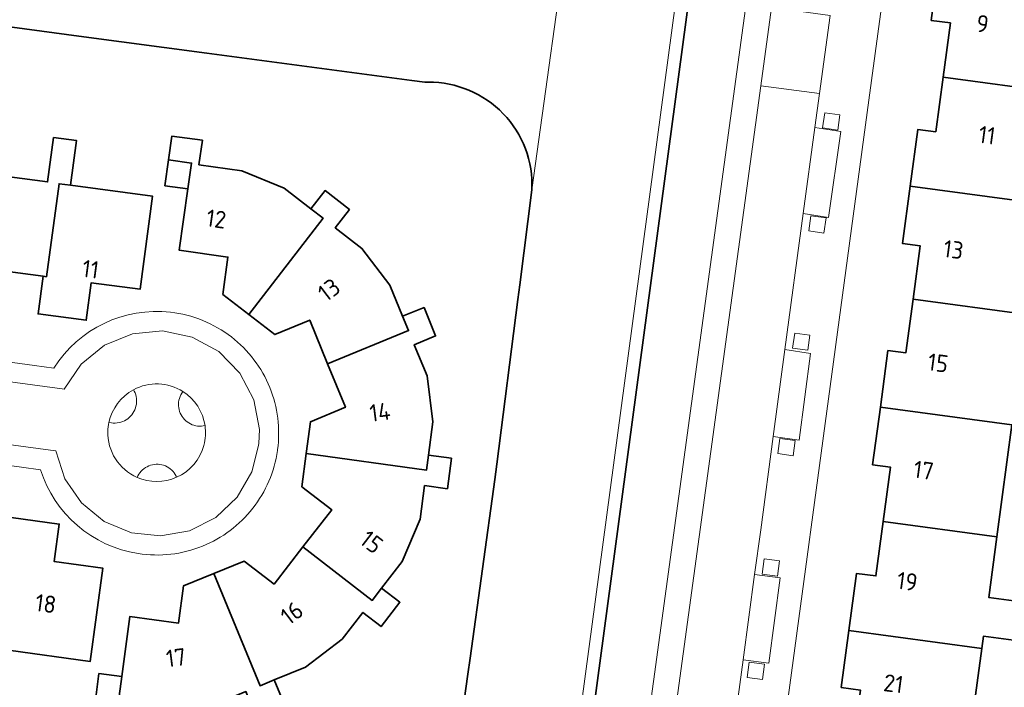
# Model space of a CAD drawing. Extents: x 150256 to 156914, y 461459 to 469481.
# Tile 615 of 656: x 154317 to 154393, y 468262 to 468315. Entities that reach past the tile are written whole.
import ezdxf
from ezdxf.enums import TextEntityAlignment as Align

# ---------------------------------------------------------------- set-up
doc = ezdxf.new("R2010")
doc.units = 0
doc.header["$LTSCALE"] = 0.75
for name, color, linetype, lineweight in [('B-RO-GK-BESCHOEIING-G', 251, 'GK-BESCHOEIING', 35), ('B-RO-GR-BEPLANTING_CULTUUR_BODEMBEDEKKER-GV', 251, 'CONTINUOUS', 18), ('B-RO-GR-GROENVOORZIENING-GV', 251, 'CONTINUOUS', 18), ('B-RO-OG-BEBOUWING-GV', 6, 'CONTINUOUS', 35), ('B-RO-OG-BEBOUWING-T18', 1, 'CONTINUOUS', 18), ('B-RO-OG-TERREIN_CULTUURSCHEIDING-GV', 251, 'CONTINUOUS', 18), ('B-RO-OG-WATER_SLOOT-GV', 251, 'CONTINUOUS', 18), ('B-RO-VH-VERHARDING_BETONSTRAATSTEEN-GV', 251, 'CONTINUOUS', 18)]:
    doc.layers.add(name, color=color, linetype=linetype, lineweight=lineweight)
doc.styles.add('NLCS-ISO-M200-T18', font='NLCS-ISO.ttf', dxfattribs={"height": 360})
doc.linetypes.add('GK-BESCHOEIING', pattern='A,30,-5,[1,NLCS.SHX,S=1,R=0,X=0,Y=0],-5', length=40)

msp = doc.modelspace()

# ---------------------------------------------------------------- linework, layer by layer
at = {"layer": 'B-RO-GK-BESCHOEIING-G'}
for points in [[(154378.689, 468389.137), (154358.384, 468237.805), (154340.823, 468105.216), (154328.358, 468092.75)], [(154378.689, 468389.137), (154358.384, 468237.805), (154340.823, 468105.216), (154328.358, 468092.75)], [(154314.15, 468314.201), (154321.314, 468313.247)], [(154314.15, 468314.201), (154321.314, 468313.247)], [(154321.314, 468313.247), (154331.301, 468311.915)], [(154321.314, 468313.247), (154331.301, 468311.915)], [(154331.301, 468311.915), (154347.285, 468309.776)], [(154331.301, 468311.915), (154347.285, 468309.776)], [(154347.285, 468309.776), (154348.28, 468309.643)], [(154347.285, 468309.776), (154348.28, 468309.643)], [(154348.561, 468309.649), (154348.28, 468309.643)], [(154348.561, 468309.649), (154348.28, 468309.643)], [(154356.636, 468301.265), (154355.693, 468293.858)], [(154356.636, 468301.265), (154355.693, 468293.858)], [(154355.693, 468293.858), (154355.546, 468292.7)], [(154355.693, 468293.858), (154355.546, 468292.7)], [(154355.546, 468292.7), (154353.911, 468279.857)], [(154355.546, 468292.7), (154353.911, 468279.857)], [(154353.911, 468279.857), (154353.759, 468278.662)], [(154353.911, 468279.857), (154353.759, 468278.662)], [(154353.759, 468278.662), (154351.825, 468264.726)], [(154353.759, 468278.662), (154351.825, 468264.726)], [(154351.825, 468264.726), (154351.654, 468263.492)], [(154351.825, 468264.726), (154351.654, 468263.492)], [(154351.654, 468263.492), (154350.951, 468258.433)], [(154351.654, 468263.492), (154350.951, 468258.433)]]:
    msp.add_lwpolyline(points, dxfattribs=at)
msp.add_lwpolyline([(154356.636, 468301.265, 0.429735), (154348.561, 468309.649)], format="xyb", dxfattribs=at)
msp.add_lwpolyline([(154356.636, 468301.265, 0.429735), (154348.561, 468309.649)], format="xyb", dxfattribs=at)
at = {"layer": 'B-RO-GR-BEPLANTING_CULTUUR_BODEMBEDEKKER-GV'}
for points in [[(154325.573, 468285.665, 0.219856), (154323.654, 468283.113)], [(154325.573, 468285.665, 0.219856), (154323.654, 468283.113)], [(154331.149, 468282.869, 0.21742), (154329.426, 468285.524)], [(154331.149, 468282.869, 0.21742), (154329.426, 468285.524)], [(154325.858, 468278.829, 0.21092), (154328.935, 468278.842)], [(154325.858, 468278.829, 0.21092), (154328.935, 468278.842)]]:
    msp.add_lwpolyline(points, format="xyb", dxfattribs=at)
for points in [[(154323.654, 468283.113), (154323.847, 468283.077), (154323.997, 468283.063), (154324.147, 468283.062), (154324.296, 468283.074), (154324.444, 468283.099), (154324.589, 468283.136), (154324.731, 468283.186), (154324.867, 468283.248), (154324.998, 468283.322), (154325.121, 468283.407), (154325.237, 468283.502), (154325.344, 468283.607), (154325.442, 468283.72), (154325.53, 468283.842), (154325.606, 468283.971), (154325.672, 468284.106), (154325.725, 468284.246), (154325.766, 468284.391), (154325.794, 468284.538), (154325.809, 468284.687), (154325.812, 468284.837), (154325.801, 468284.986), (154325.777, 468285.134), (154325.741, 468285.28), (154325.692, 468285.422), (154325.632, 468285.559), (154325.573, 468285.665)], [(154323.654, 468283.113), (154323.847, 468283.077), (154323.997, 468283.063), (154324.147, 468283.062), (154324.296, 468283.074), (154324.444, 468283.099), (154324.589, 468283.136), (154324.731, 468283.186), (154324.867, 468283.248), (154324.998, 468283.322), (154325.121, 468283.407), (154325.237, 468283.502), (154325.344, 468283.607), (154325.442, 468283.72), (154325.53, 468283.842), (154325.606, 468283.971), (154325.672, 468284.106), (154325.725, 468284.246), (154325.766, 468284.391), (154325.794, 468284.538), (154325.809, 468284.687), (154325.812, 468284.837), (154325.801, 468284.986), (154325.777, 468285.134), (154325.741, 468285.28), (154325.692, 468285.422), (154325.632, 468285.559), (154325.573, 468285.665)], [(154329.426, 468285.524), (154329.335, 468285.392), (154329.263, 468285.264), (154329.202, 468285.13), (154329.153, 468284.991), (154329.117, 468284.849), (154329.093, 468284.704), (154329.082, 468284.557), (154329.083, 468284.411), (154329.098, 468284.264), (154329.125, 468284.12), (154329.165, 468283.978), (154329.217, 468283.841), (154329.281, 468283.709), (154329.356, 468283.582), (154329.442, 468283.463), (154329.538, 468283.352), (154329.643, 468283.249), (154329.757, 468283.156), (154329.878, 468283.074), (154330.007, 468283.002), (154330.141, 468282.942), (154330.279, 468282.894), (154330.422, 468282.858), (154330.567, 468282.834), (154330.714, 468282.824), (154330.861, 468282.826), (154331.007, 468282.841), (154331.149, 468282.869)], [(154329.426, 468285.524), (154329.335, 468285.392), (154329.263, 468285.264), (154329.202, 468285.13), (154329.153, 468284.991), (154329.117, 468284.849), (154329.093, 468284.704), (154329.082, 468284.557), (154329.083, 468284.411), (154329.098, 468284.264), (154329.125, 468284.12), (154329.165, 468283.978), (154329.217, 468283.841), (154329.281, 468283.709), (154329.356, 468283.582), (154329.442, 468283.463), (154329.538, 468283.352), (154329.643, 468283.249), (154329.757, 468283.156), (154329.878, 468283.074), (154330.007, 468283.002), (154330.141, 468282.942), (154330.279, 468282.894), (154330.422, 468282.858), (154330.567, 468282.834), (154330.714, 468282.824), (154330.861, 468282.826), (154331.007, 468282.841), (154331.149, 468282.869)], [(154328.935, 468278.842), (154328.898, 468278.925), (154328.827, 468279.055), (154328.745, 468279.177), (154328.652, 468279.292), (154328.549, 468279.399), (154328.437, 468279.495), (154328.317, 468279.582), (154328.19, 468279.657), (154328.057, 468279.722), (154327.919, 468279.774), (154327.776, 468279.813), (154327.631, 468279.84), (154327.484, 468279.854), (154327.336, 468279.855), (154327.188, 468279.843), (154327.043, 468279.817), (154326.9, 468279.779), (154326.761, 468279.729), (154326.627, 468279.667), (154326.499, 468279.592), (154326.378, 468279.507), (154326.265, 468279.412), (154326.161, 468279.307), (154326.067, 468279.193), (154325.983, 468279.071), (154325.91, 468278.943), (154325.858, 468278.829)], [(154328.935, 468278.842), (154328.898, 468278.925), (154328.827, 468279.055), (154328.745, 468279.177), (154328.652, 468279.292), (154328.549, 468279.399), (154328.437, 468279.495), (154328.317, 468279.582), (154328.19, 468279.657), (154328.057, 468279.722), (154327.919, 468279.774), (154327.776, 468279.813), (154327.631, 468279.84), (154327.484, 468279.854), (154327.336, 468279.855), (154327.188, 468279.843), (154327.043, 468279.817), (154326.9, 468279.779), (154326.761, 468279.729), (154326.627, 468279.667), (154326.499, 468279.592), (154326.378, 468279.507), (154326.265, 468279.412), (154326.161, 468279.307), (154326.067, 468279.193), (154325.983, 468279.071), (154325.91, 468278.943), (154325.858, 468278.829)]]:
    msp.add_lwpolyline(points, dxfattribs=at)
at = {"layer": 'B-RO-GR-GROENVOORZIENING-GV'}
for points in [[(154379.31, 468306.08), (154380.499, 468305.919), (154380.659, 468307.108), (154379.47, 468307.269)], [(154379.31, 468306.08), (154380.499, 468305.919), (154380.659, 468307.108), (154379.47, 468307.269)], [(154378.225, 468298.047), (154379.414, 468297.887), (154379.574, 468299.076), (154378.385, 468299.236)], [(154378.225, 468298.047), (154379.414, 468297.887), (154379.574, 468299.076), (154378.385, 468299.236)], [(154376.973, 468288.901), (154378.162, 468288.741), (154378.322, 468289.93), (154377.133, 468290.09)], [(154376.973, 468288.901), (154378.162, 468288.741), (154378.322, 468289.93), (154377.133, 468290.09)], [(154375.825, 468280.681), (154377.014, 468280.521), (154377.174, 468281.71), (154375.985, 468281.87)], [(154375.825, 468280.681), (154377.014, 468280.521), (154377.174, 468281.71), (154375.985, 468281.87)], [(154374.591, 468271.29), (154375.78, 468271.13), (154375.94, 468272.319), (154374.751, 468272.479)], [(154374.591, 468271.29), (154375.78, 468271.13), (154375.94, 468272.319), (154374.751, 468272.479)], [(154373.426, 468263.239), (154374.615, 468263.079), (154374.775, 468264.268), (154373.586, 468264.428)], [(154373.426, 468263.239), (154374.615, 468263.079), (154374.775, 468264.268), (154373.586, 468264.428)]]:
    msp.add_lwpolyline(points, close=True, dxfattribs=at)
at = {"layer": 'B-RO-OG-BEBOUWING-GV'}
for points in [[(154398.74, 468317.511), (154388.385, 468318.932), (154387.783, 468314.469), (154389.279, 468314.266), (154388.709, 468310.049), (154397.572, 468308.855)], [(154398.74, 468317.511), (154388.385, 468318.932), (154387.783, 468314.469), (154389.279, 468314.266), (154388.709, 468310.049), (154397.572, 468308.855)], [(154386.145, 468301.536), (154396.399, 468300.154), (154397.572, 468308.855), (154388.709, 468310.049), (154388.132, 468305.783), (154386.744, 468305.969)], [(154386.145, 468301.536), (154396.399, 468300.154), (154397.572, 468308.855), (154388.709, 468310.049), (154388.132, 468305.783), (154386.744, 468305.969)], [(154313.504, 468302.586), (154312.663, 468302.699), (154311.681, 468295.441), (154311.423, 468295.476), (154311.026, 468292.543), (154314.75, 468292.04), (154315.146, 468294.971), (154318.525, 468294.516), (154318.78, 468294.482), (154319.767, 468301.734), (154320.662, 468301.614), (154321.128, 468305.089), (154319.335, 468305.332), (154318.866, 468301.866)], [(154313.504, 468302.586), (154312.663, 468302.699), (154311.681, 468295.441), (154311.423, 468295.476), (154311.026, 468292.543), (154314.75, 468292.04), (154315.146, 468294.971), (154318.525, 468294.516), (154318.78, 468294.482), (154319.767, 468301.734), (154320.662, 468301.614), (154321.128, 468305.089), (154319.335, 468305.332), (154318.866, 468301.866)], [(154339.403, 468299.771), (154337.323, 468301.379), (154334.009, 468302.746), (154330.673, 468303.215), (154330.94, 468305.116), (154328.566, 468305.444), (154328.307, 468303.592), (154330.095, 468303.345), (154329.811, 468301.321), (154329.142, 468296.548), (154332.939, 468296.017), (154332.537, 468293.097), (154334.564, 468291.534), (154340.357, 468299.033)], [(154339.403, 468299.771), (154337.323, 468301.379), (154334.009, 468302.746), (154330.673, 468303.215), (154330.94, 468305.116), (154328.566, 468305.444), (154328.307, 468303.592), (154330.095, 468303.345), (154329.811, 468301.321), (154329.142, 468296.548), (154332.939, 468296.017), (154332.537, 468293.097), (154334.564, 468291.534), (154340.357, 468299.033)], [(154329.811, 468301.321), (154330.095, 468303.345), (154328.307, 468303.592), (154328.025, 468301.572)], [(154329.811, 468301.321), (154330.095, 468303.345), (154328.307, 468303.592), (154328.025, 468301.572)], [(154320.662, 468301.614), (154319.767, 468301.734), (154318.78, 468294.482), (154318.525, 468294.516), (154318.131, 468291.584), (154321.885, 468291.079), (154322.28, 468294.012), (154326.086, 468293.504), (154327.059, 468300.758)], [(154320.662, 468301.614), (154319.767, 468301.734), (154318.78, 468294.482), (154318.525, 468294.516), (154318.131, 468291.584), (154321.885, 468291.079), (154322.28, 468294.012), (154326.086, 468293.504), (154327.059, 468300.758)], [(154346.561, 468291.396), (154345.562, 468293.829), (154343.383, 468296.69), (154341.304, 468298.304), (154342.406, 468299.721), (154340.506, 468301.194), (154339.403, 468299.771), (154340.357, 468299.033), (154334.564, 468291.534), (154336.589, 468289.973), (154339.317, 468291.093), (154340.71, 468287.69), (154347.017, 468290.284)], [(154346.561, 468291.396), (154345.562, 468293.829), (154343.383, 468296.69), (154341.304, 468298.304), (154342.406, 468299.721), (154340.506, 468301.194), (154339.403, 468299.771), (154340.357, 468299.033), (154334.564, 468291.534), (154336.589, 468289.973), (154339.317, 468291.093), (154340.71, 468287.69), (154347.017, 468290.284)], [(154396.399, 468300.154), (154386.145, 468301.536), (154385.541, 468297.069), (154386.928, 468296.88), (154386.364, 468292.728), (154395.237, 468291.532)], [(154396.399, 468300.154), (154386.145, 468301.536), (154385.541, 468297.069), (154386.928, 468296.88), (154386.364, 468292.728), (154395.237, 468291.532)], [(154394.076, 468282.918), (154397.172, 468282.501), (154398.333, 468291.115), (154395.237, 468291.532), (154386.364, 468292.728), (154385.794, 468288.536), (154384.407, 468288.723), (154383.812, 468284.302)], [(154394.076, 468282.918), (154397.172, 468282.501), (154398.333, 468291.115), (154395.237, 468291.532), (154386.364, 468292.728), (154385.794, 468288.536), (154384.407, 468288.723), (154383.812, 468284.302)], [(154348.575, 468280.561), (154348.922, 468283.176), (154348.459, 468286.741), (154347.467, 468289.178), (154349.134, 468289.859), (154348.228, 468292.079), (154346.561, 468291.396), (154347.017, 468290.284), (154340.71, 468287.69), (154342.099, 468284.295), (154339.367, 468283.175), (154339.039, 468280.697), (154348.419, 468279.388)], [(154348.575, 468280.561), (154348.922, 468283.176), (154348.459, 468286.741), (154347.467, 468289.178), (154349.134, 468289.859), (154348.228, 468292.079), (154346.561, 468291.396), (154347.017, 468290.284), (154340.71, 468287.69), (154342.099, 468284.295), (154339.367, 468283.175), (154339.039, 468280.697), (154348.419, 468279.388)], [(154384.029, 468275.394), (154392.9, 468274.198), (154394.076, 468282.918), (154383.812, 468284.302), (154383.209, 468279.822), (154384.597, 468279.635)], [(154384.029, 468275.394), (154392.9, 468274.198), (154394.076, 468282.918), (154383.812, 468284.302), (154383.209, 468279.822), (154384.597, 468279.635)], [(154348.575, 468280.561), (154348.419, 468279.388), (154339.039, 468280.697), (154338.695, 468278.102), (154341.026, 468276.312), (154338.781, 468273.407), (154344.188, 468269.242), (154344.921, 468270.191), (154346.527, 468272.27), (154347.917, 468275.583), (154348.268, 468278.189), (154350.048, 468277.949), (154350.361, 468280.325)], [(154348.575, 468280.561), (154348.419, 468279.388), (154339.039, 468280.697), (154338.695, 468278.102), (154341.026, 468276.312), (154338.781, 468273.407), (154344.188, 468269.242), (154344.921, 468270.191), (154346.527, 468272.27), (154347.917, 468275.583), (154348.268, 468278.189), (154350.048, 468277.949), (154350.361, 468280.325)], [(154315.64, 468272.765), (154315.898, 468272.73), (154314.919, 468265.466), (154315.813, 468265.345), (154322.203, 468264.482), (154323.185, 468271.744), (154319.389, 468272.26), (154319.783, 468275.192), (154316.035, 468275.695)], [(154315.64, 468272.765), (154315.898, 468272.73), (154314.919, 468265.466), (154315.813, 468265.345), (154322.203, 468264.482), (154323.185, 468271.744), (154319.389, 468272.26), (154319.783, 468275.192), (154316.035, 468275.695)], [(154392.9, 468274.198), (154384.029, 468275.394), (154383.46, 468271.15), (154381.963, 468271.349), (154381.362, 468266.894), (154391.727, 468265.497), (154391.855, 468266.448), (154394.973, 468266.027), (154395.38, 468269.05), (154392.263, 468269.47)], [(154392.9, 468274.198), (154384.029, 468275.394), (154383.46, 468271.15), (154381.963, 468271.349), (154381.362, 468266.894), (154391.727, 468265.497), (154391.855, 468266.448), (154394.973, 468266.027), (154395.38, 468269.05), (154392.263, 468269.47)], [(154344.921, 468270.191), (154344.188, 468269.242), (154338.781, 468273.407), (154336.539, 468270.506), (154334.205, 468272.31), (154331.833, 468271.345), (154335.437, 468262.578), (154336.553, 468263.036), (154338.98, 468264.032), (154341.842, 468266.213), (154343.457, 468268.297), (154344.879, 468267.196), (154346.345, 468269.091)], [(154344.921, 468270.191), (154344.188, 468269.242), (154338.781, 468273.407), (154336.539, 468270.506), (154334.205, 468272.31), (154331.833, 468271.345), (154335.437, 468262.578), (154336.553, 468263.036), (154338.98, 468264.032), (154341.842, 468266.213), (154343.457, 468268.297), (154344.879, 468267.196), (154346.345, 468269.091)], [(154331.833, 468271.345), (154329.472, 468270.384), (154329.083, 468267.468), (154325.277, 468267.973), (154324.656, 468263.296), (154324.379, 468261.21), (154328.342, 468260.674), (154331.883, 468261.125), (154334.331, 468262.126), (154335.014, 468260.453), (154337.235, 468261.361), (154336.553, 468263.036), (154335.437, 468262.578)], [(154331.833, 468271.345), (154329.472, 468270.384), (154329.083, 468267.468), (154325.277, 468267.973), (154324.656, 468263.296), (154324.379, 468261.21), (154328.342, 468260.674), (154331.883, 468261.125), (154334.331, 468262.126), (154335.014, 468260.453), (154337.235, 468261.361), (154336.553, 468263.036), (154335.437, 468262.578)], [(154391.727, 468265.497), (154381.362, 468266.894), (154380.762, 468262.448), (154382.259, 468262.247), (154381.7, 468258.079), (154390.566, 468256.884)], [(154391.727, 468265.497), (154381.362, 468266.894), (154380.762, 468262.448), (154382.259, 468262.247), (154381.7, 468258.079), (154390.566, 468256.884)], [(154324.656, 468263.296), (154322.873, 468263.532), (154322.601, 468261.45), (154324.379, 468261.21)], [(154324.656, 468263.296), (154322.873, 468263.532), (154322.601, 468261.45), (154324.379, 468261.21)]]:
    msp.add_lwpolyline(points, close=True, dxfattribs=at)
at = {"layer": 'B-RO-OG-TERREIN_CULTUURSCHEIDING-GV'}
msp.add_lwpolyline([(154362.576, 468237.046), (154364.559, 468236.783), (154365.359, 468242.631), (154374.486, 468309.36), (154375.323, 468315.48), (154384.777, 468384.605), (154385.079, 468386.807), (154383.156, 468387.508)], close=True, dxfattribs=at)
msp.add_lwpolyline([(154362.576, 468237.046), (154364.559, 468236.783), (154365.359, 468242.631), (154374.486, 468309.36), (154375.323, 468315.48), (154384.777, 468384.605), (154385.079, 468386.807), (154383.156, 468387.508)], close=True, dxfattribs=at)
at = {"layer": 'B-RO-OG-WATER_SLOOT-GV'}
for points in [[(154325.073, 468094.4), (154326.26, 468092.838), (154327.495, 468092.786), (154328.358, 468092.75), (154339.661, 468104.054), (154357.393, 468237.936), (154377.727, 468389.488), (154369.152, 468392.614), (154368.046, 468384.135), (154367.662, 468381.423), (154364.382, 468358.491), (154363.021, 468347.667), (154364.544, 468347.344), (154362.28, 468330.834), (154360.965, 468331.121), (154359.714, 468323.526), (154356.636, 468301.265), (154355.693, 468293.858), (154355.546, 468292.7), (154353.911, 468279.857), (154353.759, 468278.662), (154351.825, 468264.726), (154351.654, 468263.492), (154350.951, 468258.433)], [(154325.073, 468094.4), (154326.26, 468092.838), (154327.495, 468092.786), (154328.358, 468092.75), (154339.661, 468104.054), (154357.393, 468237.936), (154377.727, 468389.488), (154369.152, 468392.614), (154368.046, 468384.135), (154367.662, 468381.423), (154364.382, 468358.491), (154363.021, 468347.667), (154364.544, 468347.344), (154362.28, 468330.834), (154360.965, 468331.121), (154359.714, 468323.526), (154356.636, 468301.265), (154355.693, 468293.858), (154355.546, 468292.7), (154353.911, 468279.857), (154353.759, 468278.662), (154351.825, 468264.726), (154351.654, 468263.492), (154350.951, 468258.433)], [(154356.636, 468301.265), (154359.714, 468323.526)], [(154356.636, 468301.265), (154359.714, 468323.526)], [(154314.15, 468314.201), (154321.314, 468313.247), (154331.301, 468311.915), (154347.285, 468309.776), (154348.28, 468309.643), (154348.561, 468309.649)], [(154314.15, 468314.201), (154321.314, 468313.247), (154331.301, 468311.915), (154347.285, 468309.776), (154348.28, 468309.643), (154348.561, 468309.649)]]:
    msp.add_lwpolyline(points, dxfattribs=at)
for points in [[(154339.661, 468104.054), (154340.823, 468105.216), (154358.357, 468237.605), (154358.384, 468237.805), (154378.689, 468389.137), (154377.727, 468389.488), (154357.393, 468237.936)], [(154339.661, 468104.054), (154340.823, 468105.216), (154358.357, 468237.605), (154358.384, 468237.805), (154378.689, 468389.137), (154377.727, 468389.488), (154357.393, 468237.936)], [(154378.689, 468389.137), (154358.384, 468237.805), (154358.357, 468237.605), (154362.576, 468237.046), (154383.156, 468387.508), (154382.913, 468387.597), (154380.394, 468388.515)], [(154378.689, 468389.137), (154358.384, 468237.805), (154358.357, 468237.605), (154362.576, 468237.046), (154383.156, 468387.508), (154382.913, 468387.597), (154380.394, 468388.515)]]:
    msp.add_lwpolyline(points, close=True, dxfattribs=at)
msp.add_lwpolyline([(154348.561, 468309.649, -0.429735), (154356.636, 468301.265)], format="xyb", dxfattribs=at)
msp.add_lwpolyline([(154348.561, 468309.649, -0.429735), (154356.636, 468301.265)], format="xyb", dxfattribs=at)
at = {"layer": 'B-RO-VH-VERHARDING_BETONSTRAATSTEEN-GV'}
for points in [[(154373.007, 468234.93), (154373.732, 468240.266), (154373.734, 468240.298), (154382.925, 468308.253), (154389.949, 468360.193), (154389.955, 468360.249), (154390.077, 468361.416), (154390.08, 468361.439), (154393.15, 468383.496)], [(154373.007, 468234.93), (154373.732, 468240.266), (154373.734, 468240.298), (154382.925, 468308.253), (154389.949, 468360.193), (154389.955, 468360.249), (154390.077, 468361.416), (154390.08, 468361.439), (154393.15, 468383.496)], [(154379.886, 468314.844), (154379.066, 468308.76), (154378.709, 468306.12), (154380.718, 468305.791), (154379.78, 468299.102), (154377.804, 468299.404), (154376.374, 468288.791), (154378.376, 468288.489), (154377.469, 468281.742), (154375.46, 468282.013), (154374.481, 468274.753), (154374.01, 468271.267), (154375.994, 468271.009), (154375.105, 468264.342), (154373.109, 468264.596), (154371.681, 468254.027)], [(154379.886, 468314.844), (154379.066, 468308.76), (154378.709, 468306.12), (154380.718, 468305.791), (154379.78, 468299.102), (154377.804, 468299.404), (154376.374, 468288.791), (154378.376, 468288.489), (154377.469, 468281.742), (154375.46, 468282.013), (154374.481, 468274.753), (154374.01, 468271.267), (154375.994, 468271.009), (154375.105, 468264.342), (154373.109, 468264.596), (154371.681, 468254.027)], [(154249.771, 468295.211), (154320.012, 468285.726), (154320.172, 468285.707), (154321.487, 468287.658), (154323.314, 468289.142), (154325.496, 468290.031), (154327.843, 468290.249), (154330.145, 468289.769), (154332.216, 468288.644), (154333.865, 468286.96), (154334.954, 468284.871), (154335.389, 468282.56), (154335.354, 468281.48), (154335.292, 468281.222), (154334.807, 468279.253), (154333.652, 468277.276), (154331.98, 468275.707), (154329.936, 468274.676), (154327.683, 468274.267), (154325.407, 468274.511), (154323.292, 468275.391), (154321.514, 468276.836), (154320.216, 468278.72), (154319.509, 468280.898), (154319.498, 468280.901), (154249.173, 468290.354)], [(154249.173, 468290.354), (154319.498, 468280.901), (154319.509, 468280.898), (154320.216, 468278.72), (154321.514, 468276.836), (154323.292, 468275.391), (154325.407, 468274.511), (154327.683, 468274.267), (154329.936, 468274.676), (154331.98, 468275.707), (154333.652, 468277.276), (154334.807, 468279.253), (154335.292, 468281.222), (154335.354, 468281.48), (154335.389, 468282.56), (154334.954, 468284.871), (154333.865, 468286.96), (154332.216, 468288.644), (154330.145, 468289.769), (154327.843, 468290.249), (154325.496, 468290.031), (154323.314, 468289.142), (154321.487, 468287.658), (154320.172, 468285.707), (154320.012, 468285.726), (154249.771, 468295.211)], [(154249.771, 468295.211), (154320.012, 468285.726), (154320.172, 468285.707), (154321.487, 468287.658), (154323.314, 468289.142), (154325.496, 468290.031), (154327.843, 468290.249), (154330.145, 468289.769), (154332.216, 468288.644), (154333.865, 468286.96), (154334.954, 468284.871), (154335.389, 468282.56), (154335.354, 468281.48), (154335.292, 468281.222), (154334.807, 468279.253), (154333.652, 468277.276), (154331.98, 468275.707), (154329.936, 468274.676), (154327.683, 468274.267), (154325.407, 468274.511), (154323.292, 468275.391), (154321.514, 468276.836), (154320.216, 468278.72), (154319.509, 468280.898), (154319.498, 468280.901), (154249.173, 468290.354)], [(154249.173, 468290.354), (154319.498, 468280.901), (154319.509, 468280.898), (154320.216, 468278.72), (154321.514, 468276.836), (154323.292, 468275.391), (154325.407, 468274.511), (154327.683, 468274.267), (154329.936, 468274.676), (154331.98, 468275.707), (154333.652, 468277.276), (154334.807, 468279.253), (154335.292, 468281.222), (154335.354, 468281.48), (154335.389, 468282.56), (154334.954, 468284.871), (154333.865, 468286.96), (154332.216, 468288.644), (154330.145, 468289.769), (154327.843, 468290.249), (154325.496, 468290.031), (154323.314, 468289.142), (154321.487, 468287.658), (154320.172, 468285.707), (154320.012, 468285.726), (154249.771, 468295.211)], [(154319.365, 468287.358), (154317.839, 468287.564), (154310.744, 468288.521)], [(154319.365, 468287.358), (154317.839, 468287.564), (154310.744, 468288.521)], [(154325.573, 468285.665), (154325.632, 468285.559), (154325.692, 468285.422), (154325.741, 468285.28), (154325.777, 468285.134), (154325.801, 468284.986), (154325.812, 468284.837), (154325.809, 468284.687), (154325.794, 468284.538), (154325.766, 468284.391), (154325.725, 468284.246), (154325.672, 468284.106), (154325.606, 468283.971), (154325.53, 468283.842), (154325.442, 468283.72), (154325.344, 468283.607), (154325.237, 468283.502), (154325.121, 468283.407), (154324.998, 468283.322), (154324.867, 468283.248), (154324.731, 468283.186), (154324.589, 468283.136), (154324.444, 468283.099), (154324.296, 468283.074), (154324.147, 468283.062), (154323.997, 468283.063), (154323.847, 468283.077), (154323.654, 468283.113)], [(154325.573, 468285.665), (154325.632, 468285.559), (154325.692, 468285.422), (154325.741, 468285.28), (154325.777, 468285.134), (154325.801, 468284.986), (154325.812, 468284.837), (154325.809, 468284.687), (154325.794, 468284.538), (154325.766, 468284.391), (154325.725, 468284.246), (154325.672, 468284.106), (154325.606, 468283.971), (154325.53, 468283.842), (154325.442, 468283.72), (154325.344, 468283.607), (154325.237, 468283.502), (154325.121, 468283.407), (154324.998, 468283.322), (154324.867, 468283.248), (154324.731, 468283.186), (154324.589, 468283.136), (154324.444, 468283.099), (154324.296, 468283.074), (154324.147, 468283.062), (154323.997, 468283.063), (154323.847, 468283.077), (154323.654, 468283.113)], [(154331.149, 468282.869), (154331.007, 468282.841), (154330.861, 468282.826), (154330.714, 468282.824), (154330.567, 468282.834), (154330.422, 468282.858), (154330.279, 468282.894), (154330.141, 468282.942), (154330.007, 468283.002), (154329.878, 468283.074), (154329.757, 468283.156), (154329.643, 468283.249), (154329.538, 468283.352), (154329.442, 468283.463), (154329.356, 468283.582), (154329.281, 468283.709), (154329.217, 468283.841), (154329.165, 468283.978), (154329.125, 468284.12), (154329.098, 468284.264), (154329.083, 468284.411), (154329.082, 468284.557), (154329.093, 468284.704), (154329.117, 468284.849), (154329.153, 468284.991), (154329.202, 468285.13), (154329.263, 468285.264), (154329.335, 468285.392), (154329.426, 468285.524)], [(154331.149, 468282.869), (154331.007, 468282.841), (154330.861, 468282.826), (154330.714, 468282.824), (154330.567, 468282.834), (154330.422, 468282.858), (154330.279, 468282.894), (154330.141, 468282.942), (154330.007, 468283.002), (154329.878, 468283.074), (154329.757, 468283.156), (154329.643, 468283.249), (154329.538, 468283.352), (154329.442, 468283.463), (154329.356, 468283.582), (154329.281, 468283.709), (154329.217, 468283.841), (154329.165, 468283.978), (154329.125, 468284.12), (154329.098, 468284.264), (154329.083, 468284.411), (154329.082, 468284.557), (154329.093, 468284.704), (154329.117, 468284.849), (154329.153, 468284.991), (154329.202, 468285.13), (154329.263, 468285.264), (154329.335, 468285.392), (154329.426, 468285.524)], [(154336.796, 468280.924), (154336.803, 468280.994)], [(154336.796, 468280.924), (154336.803, 468280.994)], [(154309.703, 468280.59), (154316.827, 468279.626), (154318.329, 468279.423)], [(154309.703, 468280.59), (154316.827, 468279.626), (154318.329, 468279.423)], [(154325.858, 468278.829), (154325.91, 468278.943), (154325.983, 468279.071), (154326.067, 468279.193), (154326.161, 468279.307), (154326.265, 468279.412), (154326.378, 468279.507), (154326.499, 468279.592), (154326.627, 468279.667), (154326.761, 468279.729), (154326.9, 468279.779), (154327.043, 468279.817), (154327.188, 468279.843), (154327.336, 468279.855), (154327.484, 468279.854), (154327.631, 468279.84), (154327.776, 468279.813), (154327.919, 468279.774), (154328.057, 468279.722), (154328.19, 468279.657), (154328.317, 468279.582), (154328.437, 468279.495), (154328.549, 468279.399), (154328.652, 468279.292), (154328.745, 468279.177), (154328.827, 468279.055), (154328.898, 468278.925), (154328.935, 468278.842)], [(154325.858, 468278.829), (154325.91, 468278.943), (154325.983, 468279.071), (154326.067, 468279.193), (154326.161, 468279.307), (154326.265, 468279.412), (154326.378, 468279.507), (154326.499, 468279.592), (154326.627, 468279.667), (154326.761, 468279.729), (154326.9, 468279.779), (154327.043, 468279.817), (154327.188, 468279.843), (154327.336, 468279.855), (154327.484, 468279.854), (154327.631, 468279.84), (154327.776, 468279.813), (154327.919, 468279.774), (154328.057, 468279.722), (154328.19, 468279.657), (154328.317, 468279.582), (154328.437, 468279.495), (154328.549, 468279.399), (154328.652, 468279.292), (154328.745, 468279.177), (154328.827, 468279.055), (154328.898, 468278.925), (154328.935, 468278.842)]]:
    msp.add_lwpolyline(points, dxfattribs=at)
for points in [[(154375.323, 468315.48), (154374.486, 468309.36), (154379.066, 468308.76), (154379.886, 468314.844)], [(154375.323, 468315.48), (154374.486, 468309.36), (154379.066, 468308.76), (154379.886, 468314.844)], [(154371.681, 468254.027), (154373.109, 468264.596), (154374.01, 468271.267), (154374.481, 468274.753), (154375.46, 468282.013), (154376.374, 468288.791), (154377.804, 468299.404), (154378.709, 468306.12), (154379.066, 468308.76), (154374.486, 468309.36), (154365.359, 468242.631), (154370.058, 468242.022), (154370.723, 468246.942)], [(154371.681, 468254.027), (154373.109, 468264.596), (154374.01, 468271.267), (154374.481, 468274.753), (154375.46, 468282.013), (154376.374, 468288.791), (154377.804, 468299.404), (154378.709, 468306.12), (154379.066, 468308.76), (154374.486, 468309.36), (154365.359, 468242.631), (154370.058, 468242.022), (154370.723, 468246.942)], [(154379.31, 468306.08), (154379.47, 468307.269), (154380.659, 468307.108), (154380.499, 468305.919)], [(154379.31, 468306.08), (154379.47, 468307.269), (154380.659, 468307.108), (154380.499, 468305.919)], [(154378.709, 468306.12), (154377.804, 468299.404), (154379.78, 468299.102), (154380.718, 468305.791)], [(154378.709, 468306.12), (154377.804, 468299.404), (154379.78, 468299.102), (154380.718, 468305.791)], [(154378.225, 468298.047), (154378.385, 468299.236), (154379.574, 468299.076), (154379.414, 468297.887)], [(154378.225, 468298.047), (154378.385, 468299.236), (154379.574, 468299.076), (154379.414, 468297.887)], [(154376.973, 468288.901), (154377.133, 468290.09), (154378.322, 468289.93), (154378.162, 468288.741)], [(154376.973, 468288.901), (154377.133, 468290.09), (154378.322, 468289.93), (154378.162, 468288.741)], [(154376.374, 468288.791), (154375.46, 468282.013), (154377.469, 468281.742), (154378.376, 468288.489)], [(154376.374, 468288.791), (154375.46, 468282.013), (154377.469, 468281.742), (154378.376, 468288.489)], [(154375.825, 468280.681), (154375.985, 468281.87), (154377.174, 468281.71), (154377.014, 468280.521)], [(154375.825, 468280.681), (154375.985, 468281.87), (154377.174, 468281.71), (154377.014, 468280.521)], [(154374.591, 468271.29), (154374.751, 468272.479), (154375.94, 468272.319), (154375.78, 468271.13)], [(154374.591, 468271.29), (154374.751, 468272.479), (154375.94, 468272.319), (154375.78, 468271.13)], [(154373.109, 468264.596), (154375.105, 468264.342), (154375.994, 468271.009), (154374.01, 468271.267)], [(154373.109, 468264.596), (154375.105, 468264.342), (154375.994, 468271.009), (154374.01, 468271.267)], [(154373.426, 468263.239), (154373.586, 468264.428), (154374.775, 468264.268), (154374.615, 468263.079)], [(154373.426, 468263.239), (154373.586, 468264.428), (154374.775, 468264.268), (154374.615, 468263.079)]]:
    msp.add_lwpolyline(points, close=True, dxfattribs=at)
for points in [[(154328.463, 468291.712, 0.28736), (154319.365, 468287.358)], [(154328.463, 468291.712, 0.28736), (154319.365, 468287.358)], [(154333.21, 468289.781, 0.137514), (154328.463, 468291.712)], [(154333.21, 468289.781, 0.137514), (154328.463, 468291.712)], [(154336.197, 468285.835, 0.131986), (154333.21, 468289.781)], [(154336.197, 468285.835, 0.131986), (154333.21, 468289.781)], [(154323.654, 468283.113, -0.219856), (154325.573, 468285.665)], [(154323.654, 468283.113, -0.219856), (154325.573, 468285.665)], [(154329.426, 468285.524, 0.271743), (154325.573, 468285.665)], [(154325.573, 468285.665, -0.271743), (154329.426, 468285.524)], [(154329.426, 468285.524, 0.271743), (154325.573, 468285.665)], [(154325.573, 468285.665, -0.271743), (154329.426, 468285.524)], [(154336.803, 468280.994, 0.131362), (154336.197, 468285.835)], [(154336.803, 468280.994, 0.131362), (154336.197, 468285.835)], [(154329.426, 468285.524, -0.21742), (154331.149, 468282.869)], [(154329.426, 468285.524, -0.21742), (154331.149, 468282.869)], [(154323.654, 468283.113, 0.046686), (154323.57, 468282.43)], [(154323.57, 468282.43, -0.046686), (154323.654, 468283.113)], [(154323.654, 468283.113, 0.046686), (154323.57, 468282.43)], [(154323.57, 468282.43, -0.046686), (154323.654, 468283.113)], [(154331.061, 468281.326, 0.102398), (154331.149, 468282.869)], [(154331.149, 468282.869, -0.102398), (154331.061, 468281.326)], [(154331.061, 468281.326, 0.102398), (154331.149, 468282.869)], [(154331.149, 468282.869, -0.102398), (154331.061, 468281.326)], [(154323.57, 468282.43, 0.306128), (154325.858, 468278.829)], [(154325.858, 468278.829, -0.306128), (154323.57, 468282.43)], [(154323.57, 468282.43, 0.306128), (154325.858, 468278.829)], [(154325.858, 468278.829, -0.306128), (154323.57, 468282.43)], [(154328.935, 468278.842, 0.225186), (154331.061, 468281.326)], [(154331.061, 468281.326, -0.225186), (154328.935, 468278.842)], [(154328.935, 468278.842, 0.225186), (154331.061, 468281.326)], [(154331.061, 468281.326, -0.225186), (154328.935, 468278.842)], [(154334.871, 468276.419, 0.131225), (154336.796, 468280.924)], [(154334.871, 468276.419, 0.131225), (154336.796, 468280.924)], [(154318.329, 468279.423, 0.285162), (154325.93, 468272.892)], [(154318.329, 468279.423, 0.285162), (154325.93, 468272.892)], [(154328.935, 468278.842, -0.21092), (154325.858, 468278.829)], [(154328.935, 468278.842, -0.21092), (154325.858, 468278.829)], [(154330.958, 468273.473, 0.13136), (154334.871, 468276.419)], [(154330.958, 468273.473, 0.13136), (154334.871, 468276.419)], [(154325.93, 468272.892, 0.136256), (154330.958, 468273.473)], [(154325.93, 468272.892, 0.136256), (154330.958, 468273.473)]]:
    msp.add_lwpolyline(points, format="xyb", dxfattribs=at)

# ---------------------------------------------------------------- texts
at = {"layer": 'B-RO-OG-BEBOUWING-T18', "style": 'NLCS-ISO-M200-T18'}
for s, rotation, p in [('9', 352.3, (154391.783, 468314.203)), ('9', 352.3, (154391.783, 468314.203)), ('11', 352.3, (154392.133, 468305.52)), ('11', 352.3, (154392.133, 468305.52)), ('12', 352, (154332.025, 468298.986)), ('12', 352, (154332.025, 468298.986)), ('13', 352.3, (154389.514, 468296.6)), ('13', 352.3, (154389.514, 468296.6)), ('11', 352.4, (154322.225, 468295.069)), ('11', 352.4, (154322.225, 468295.069)), ('13', 37.3, (154340.817, 468293.457)), ('13', 37.3, (154340.817, 468293.457)), ('15', 352.4, (154388.313, 468287.757)), ('15', 352.4, (154388.313, 468287.757)), ('14', 7.4, (154344.791, 468283.927)), ('14', 7.4, (154344.791, 468283.927)), ('17', 352.4, (154387.187, 468279.391)), ('17', 352.4, (154387.187, 468279.391)), ('15', 322.3, (154344.135, 468273.793)), ('15', 322.3, (154344.135, 468273.793)), ('19', 352.3, (154385.914, 468270.719)), ('19', 352.3, (154385.914, 468270.719)), ('18', 352.3, (154318.731, 468268.987)), ('18', 352.3, (154318.731, 468268.987)), ('16', 37.3, (154337.919, 468268.253)), ('16', 37.3, (154337.919, 468268.253)), ('17', 7.2, (154328.884, 468264.775)), ('17', 7.2, (154328.884, 468264.775)), ('21', 352.3, (154384.839, 468262.748)), ('21', 352.3, (154384.839, 468262.748))]:
    msp.add_text(s, height=1.35, rotation=rotation, dxfattribs=at).set_placement(p, align=Align.MIDDLE)

doc.saveas('drawing.dxf')
